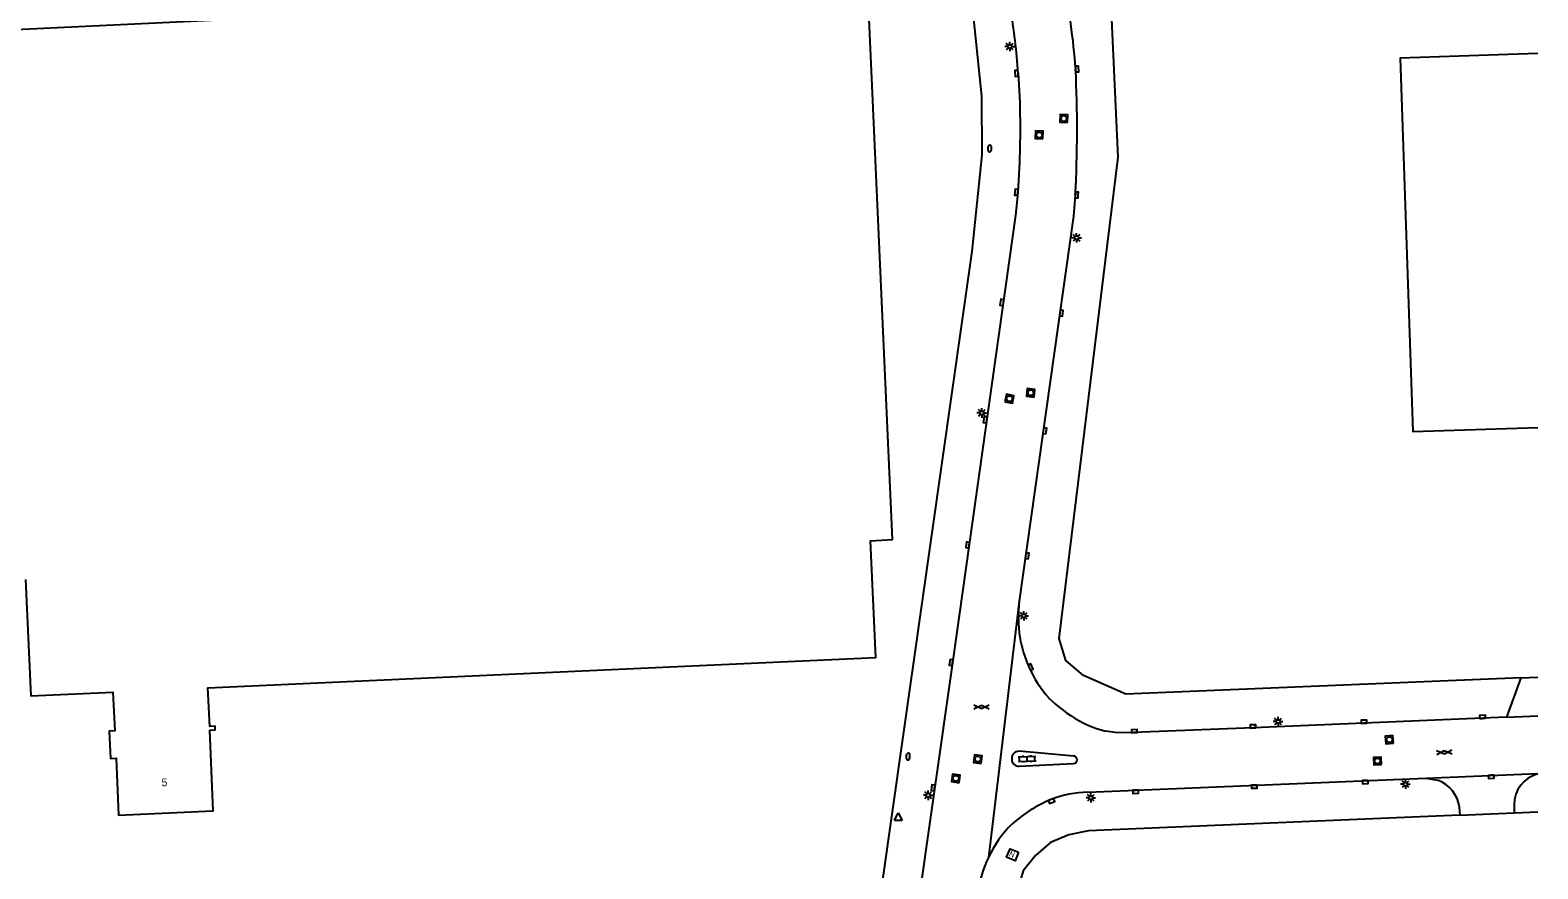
# Model space of a CAD drawing. Extents: x 126000 to 131009, y 393000 to 395500.
# Drawn here: x 130803.2 to 131000, y 393713.6 to 393823.1 of the extents above; entities that cross this region are included whole.
import ezdxf

# ---------------------------------------------------------------- set-up
doc = ezdxf.new("R2010")
doc.units = 0
for name, color, linetype in [('gg-afsc-hekwerk', 7, 'Continuous'), ('gg-anno-huisnummerreeks BGT', 7, 'Continuous'), ('gg-bbg-hoofdgebouw', 7, 'Continuous'), ('gg-knt-verharding', 7, 'Continuous'), ('gt-grn-weggrens', 7, 'Continuous'), ('gt-symb-brandkraan', 7, 'Continuous'), ('gt-symb-gesloten verharding', 7, 'Continuous'), ('gt-symb-klinker verharding', 7, 'Continuous'), ('gt-symb-kolk', 7, 'Continuous'), ('gt-symb-lichtmast', 7, 'Continuous'), ('gt-symb-nortonput', 7, 'Continuous'), ('gt-symb-rioolschacht', 7, 'Continuous'), ('gt-symb-waterafsluiter', 7, 'Continuous')]:
    doc.layers.add(name, color=color, linetype=linetype)

# ---------------------------------------------------------------- blocks, each defined once
blk = doc.blocks.new('gt0-RS')
at = {"layer": 'gt-symb-rioolschacht'}
blk.add_lwpolyline([(-0.5, -0.5), (0.5, -0.5), (0.5, 0.5), (-0.5, 0.5)], close=True, dxfattribs=at)
blk.add_circle((0, 0), 0.375, dxfattribs=at)
blk = doc.blocks.new('gt0-KOLK')
at = {"layer": 'gt-symb-kolk'}
blk.add_lwpolyline([(0, 0), (0.38, 0), (0.38, 0.4), (-0.37, 0.4), (-0.37, 0), (0, 0)], dxfattribs=at)
blk = doc.blocks.new('gt0-LMAST')
at = {"layer": 'gt-symb-lichtmast'}
for p, q in [((-0.18, 0.17), (-0.45, 0.44)), ((0, 0.25), (0, 0.62)), ((0.17, 0.17), (0.44, 0.44)), ((-0.25, 0), (-0.63, 0)), ((-0.18, -0.18), (-0.45, -0.45)), ((0, -0.25), (0, -0.63)), ((0.44, -0.45), (0.17, -0.18)), ((0.25, 0), (0.62, 0))]:
    blk.add_line(p, q, dxfattribs=at)
blk.add_circle((0, 0), 0.25, dxfattribs=at)
blk = doc.blocks.new('gt0-BR')
at = {"layer": 'gt-symb-brandkraan'}
for centre, radius, start, end in [((-0.24, 0), 0.206, 107.5669, 252.4331), ((0.6, -2.66), 3, 106.892, 107.5669), ((0, -0.69), 0.938, 73.108, 106.892), ((-0.6, -2.66), 3, 72.4331, 73.108), ((0.24, 0), 0.206, 287.567, 72.4331), ((0.6, 2.66), 3, 252.4331, 253.108), ((0, 0.69), 0.938, 253.108, 286.8921), ((-0.6, 2.66), 3, 286.8921, 287.567)]:
    blk.add_arc(centre, radius, start, end, dxfattribs=at)
blk = doc.blocks.new('gt0-GESVH1')
at = {"layer": 'gt-symb-gesloten verharding'}
for p, q in [((-0.99, -0.26), (0.01, 0.24)), ((0.01, -0.26), (-0.99, 0.24)), ((0.01, 0.24), (1.01, -0.26)), ((1.01, 0.24), (0.01, -0.26))]:
    blk.add_line(p, q, dxfattribs=at)
blk = doc.blocks.new('gt0-NPUT')
at = {"layer": 'gt-symb-nortonput'}
blk.add_lwpolyline([(-0.57, -0.61), (-0.57, 0.59), (0.63, 0.59), (0.63, -0.61)], close=True, dxfattribs=at)
blk.add_text('N', height=0.7, dxfattribs=at).set_placement((-0.22, -0.38))
blk = doc.blocks.new('gt0-KL1')
at = {"layer": 'gt-symb-klinker verharding'}
for p, q in [((-1.15, 0.3), (1.15, 0.3)), ((-1, -0.3), (-1, 0.3)), ((-0.5, 0.3), (-0.5, 0.45)), ((0, -0.3), (0, 0.3)), ((0.5, 0.3), (0.5, 0.45)), ((1, -0.3), (1, 0.3)), ((-1.15, -0.3), (1.15, -0.3)), ((-0.5, -0.45), (-0.5, -0.3)), ((0.5, -0.45), (0.5, -0.3))]:
    blk.add_line(p, q, dxfattribs=at)
blk = doc.blocks.new('gt0-WAFSL')
at = {"layer": 'gt-symb-waterafsluiter'}
for p, q in [((-0.5, -0.33), (0, 0.67)), ((0, 0.67), (0.5, -0.33)), ((0.5, -0.33), (-0.5, -0.33))]:
    blk.add_line(p, q, dxfattribs=at)

msp = doc.modelspace()

# ---------------------------------------------------------------- linework, layer by layer
at = {"layer": 'gg-afsc-hekwerk'}
for p, q in [((130997.76, 393738.55), (131000, 393738.64)), ((130989.81, 393720.63), (130996.93, 393720.96)), ((130996.93, 393720.96), (131000, 393721.09))]:
    msp.add_line(p, q, dxfattribs=at)
for points in [[(130913.16, 393702.71), (130926.15, 393794.24), (130927.46, 393806.86), (130927.41, 393814.49), (130926.36, 393824.6), (130924.93, 393831.41), (130920.76, 393831.91), (130920.73, 393832.5)], [(130997.76, 393738.55), (130946.21, 393736.43), (130940.69, 393738.86), (130938.4, 393740.84), (130937.49, 393743.7), (130945.22, 393806.53), (130944.4, 393824.57)], [(130989.81, 393720.63), (130941.32, 393718.6), (130938.79, 393718.09), (130936.38, 393717.08), (130934.43, 393715.36), (130932.79, 393713.36), (130932.07, 393710.87), (130930.14, 393697.13), (130934.98, 393695.37), (130935.01, 393694.8)]]:
    msp.add_lwpolyline(points, dxfattribs=at)
at = {"layer": 'gg-bbg-hoofdgebouw'}
for points in [[(130802.57, 393751.42), (130803.26, 393736.2), (130813.98, 393736.69), (130814.21, 393731.65), (130813.5, 393731.62), (130813.68, 393728.03), (130814.39, 393728.06), (130814.72, 393720.63), (130827.08, 393721.21), (130826.62, 393731.74), (130827.33, 393731.77), (130827.32, 393732.26), (130826.62, 393732.22), (130826.39, 393737.27), (130913.59, 393741.23), (130912.89, 393756.45), (130915.77, 393756.61), (130912.51, 393828.52), (130776.64, 393821.98)], [(131000, 393820.07), (130982.01, 393819.45), (130983.69, 393770.72), (131000, 393771.27)]]:
    msp.add_lwpolyline(points, dxfattribs=at)
at = {"layer": 'gg-knt-verharding'}
for p, q in [((130997.76, 393738.55), (130995.89, 393733.43)), ((130995.89, 393733.43), (131000, 393733.6)), ((130939.41, 393728.36), (130932.27, 393728.98)), ((130932.3, 393727.02), (130939.4, 393727.37)), ((130985.38, 393725.49), (131000, 393726.1)), ((130941.25, 393723.64), (130985.38, 393725.49)), ((130985.38, 393725.49), (130986.94, 393725.2)), ((130996.89, 393722.02), (130996.93, 393720.96)), ((130989.75, 393721.67), (130989.81, 393720.63))]:
    msp.add_line(p, q, dxfattribs=at)
for points in [[(130932.15, 393817.49), (130932.37, 393813.66), (130932.42, 393809.82), (130932.34, 393805.87), (130932.11, 393801.93), (130931.81, 393798.93), (130923.6, 393740.52), (130918.75, 393706.62)], [(130939.61, 393801.57), (130939.38, 393798.83), (130932.3, 393748.57)], [(130995.89, 393733.43), (130962.82, 393732.03), (130946.09, 393731.38), (130944.82, 393731.41), (130943.58, 393731.62)]]:
    msp.add_lwpolyline(points, dxfattribs=at)
for centre, radius, start, end in [((130849.13, 393811.37), 90.78, 4.2183, 11.7242), ((130855.75, 393812.77), 76.54, 3.537, 9.9569), ((130780.08, 393810.31), 159.77, 356.8672, 2.7781), ((130949.54, 393746.56), 17.36, 173.3327, 188.9292), ((130946.42, 393745.97), 14.19, 188.5577, 205.3262), ((130947.07, 393745.81), 14.71, 203.6922, 221.7693), ((130948.87, 393748.75), 18.04, 224.904, 241.0855), ((130946.78, 393744.9), 13.66, 240.9688, 256.4464), ((130932.29, 393728), 0.978, 91.0552, 270.4679), ((130939.34, 393727.87), 0.501, 276.6812, 81.5897), ((131001.05, 393721.99), 4.16, 104.6097, 179.7057), ((130985.51, 393721.17), 4.27, 6.6623, 70.487), ((130943.1, 393706.47), 17.52, 112.3321, 132.2343), ((130941.42, 393710.23), 13.4, 90.7299, 111.7937), ((130941.57, 393708.99), 14.64, 134.4238, 155.2389), ((130941.74, 393708.57), 14.98, 154.065, 172.4953)]:
    msp.add_arc(centre, radius, start, end, dxfattribs=at)
at = {"layer": 'gt-grn-weggrens'}
msp.add_line((130932.3, 393748.57), (130928.28, 393715.12), dxfattribs=at)

# ---------------------------------------------------------------- block references
at = {"layer": 'gt-symb-brandkraan'}
for p, rotation in [((130928.44, 393807.67), 87.4780920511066), ((130917.78, 393728.29), 84.77963836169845)]:
    msp.add_blockref('gt0-BR', p, dxfattribs=dict(at, rotation=rotation))
at = {"layer": 'gt-symb-gesloten verharding'}
msp.add_blockref('gt0-GESVH1', (130927.36, 393734.77), dxfattribs=at)
at = {"layer": 'gt-symb-gesloten verharding', "rotation": -177.59258615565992}
msp.add_blockref('gt0-GESVH1', (130987.8, 393728.84), dxfattribs=at)
at = {"layer": 'gt-symb-klinker verharding', "rotation": 2.808053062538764}
msp.add_blockref('gt0-KL1', (130933.33, 393727.99), dxfattribs=at)
at = {"layer": 'gt-symb-kolk'}
for p, rotation in [((130939.66, 393818.04), -86.21640974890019), ((130932.15, 393817.49), 94.35915162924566), ((130932.11, 393801.93), 85.1221191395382), ((130940.01, 393801.58), 86.50230473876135), ((130930.23, 393787.55), 82.00768607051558), ((130937.6, 393786.22), -98.04906170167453), ((130928.05, 393772.23), 83.05258934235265), ((130935.44, 393770.85), -98.04906170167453), ((130925.77, 393755.88), 81.89420641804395), ((130933.13, 393754.54), -98.04906170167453), ((130923.6, 393740.52), 81.89420641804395), ((130933.6, 393739.9), -65.61293328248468), ((130947.33, 393731.41), 1.5466102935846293), ((130962.82, 393732.03), 2.2356368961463), ((130977.3, 393732.64), 2.2929004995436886), ((130992.79, 393733.28), 2.3501595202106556), ((130993.91, 393725.85), -177.59457149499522), ((130921.25, 393724.17), 81.9509382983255), ((130947.5, 393723.9), -177.59258615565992), ((130962.97, 393724.56), -177.59258615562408), ((130977.47, 393725.16), -177.59258615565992), ((130936.44, 393722.68), -159.3366970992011)]:
    msp.add_blockref('gt0-KOLK', p, dxfattribs=dict(at, rotation=rotation))
at = {"layer": 'gt-symb-lichtmast'}
for p in [(130931.06, 393820.99), (130939.79, 393796.02), (130927.41, 393773.15), (130932.9, 393746.67), (130966.09, 393732.86), (130982.72, 393724.69), (130920.41, 393723.24), (130941.65, 393722.91)]:
    msp.add_blockref('gt0-LMAST', p, dxfattribs=at)
at = {"layer": 'gt-symb-nortonput', "rotation": 157.97515406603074}
msp.add_blockref('gt0-NPUT', (130931.46, 393715.45), dxfattribs=at)
at = {"layer": 'gt-symb-rioolschacht'}
for p, rotation in [((130938.11, 393811.59), 87.99346106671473), ((130934.91, 393809.44), 87.07752733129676), ((130931.02, 393775), -10.894182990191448), ((130933.79, 393775.78), 83.45090842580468), ((130980.62, 393730.49), 93.72642588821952), ((130926.9, 393727.96), 81.89420641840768), ((130979.05, 393727.71), 92.52190794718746), ((130924.02, 393725.44), 81.08396326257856)]:
    msp.add_blockref('gt0-RS', p, dxfattribs=dict(at, rotation=rotation))
at = {"layer": 'gt-symb-waterafsluiter'}
msp.add_blockref('gt0-WAFSL', (130916.5, 393720.29), dxfattribs=at)

# ---------------------------------------------------------------- texts
at = {"layer": 'gg-anno-huisnummerreeks BGT'}
msp.add_text('5', height=1, rotation=2.7, dxfattribs=at).set_placement((130820.35, 393724.4))

doc.saveas('drawing.dxf')
